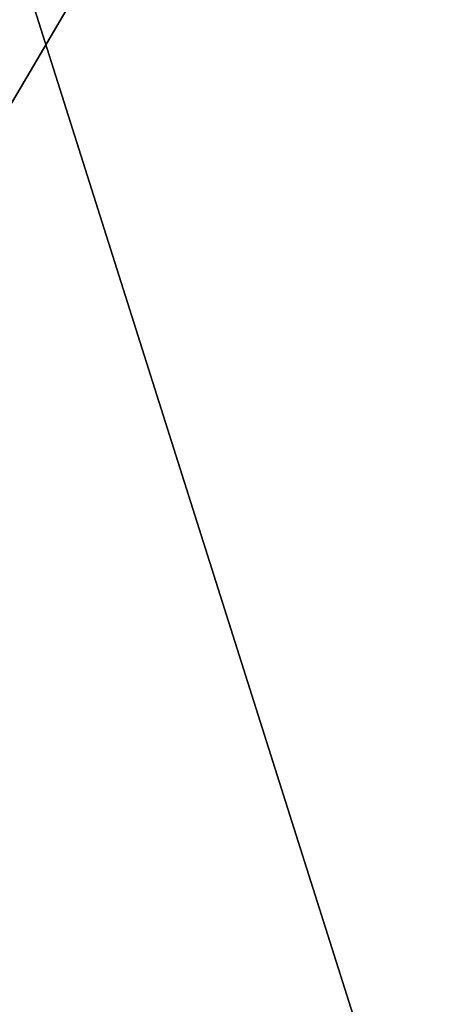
# Model space of a CAD drawing. Header units: millimetres. Extents: x -41 to 11, y -3 to 963.
# Tile 596 of 656: x -24.45 to -16.2, y 587.37 to 606.79. Entities that reach past the tile are written whole.
import ezdxf

# ---------------------------------------------------------------- set-up
doc = ezdxf.new("R2010")
doc.units = ezdxf.units.MM
doc.header["$LTSCALE"] = 65.185185
for name, color, linetype in [('3242', 7, 'CONTINUOUS'), ('3244', 7, 'CONTINUOUS'), ('3305', 7, 'CONTINUOUS'), ('3306', 7, 'CONTINUOUS')]:
    doc.layers.add(name, color=color, linetype=linetype)

msp = doc.modelspace()

# ---------------------------------------------------------------- linework, layer by layer
at = {"layer": '3242', "linetype": 'Continuous'}
for points in [[(9.125, 662.5, -93.5), (9.125, 577.5, -93.5), (-40.875, 662.5, -93.5), (9.125, 662.5, -93.5)], [(9.125, 577.5, -93.5), (-40.875, 577.5, -93.5), (-40.875, 662.5, -93.5), (9.125, 577.5, -93.5)]]:
    msp.add_3dface(points, dxfattribs=at)
at = {"layer": '3244', "linetype": 'Continuous'}
for points in [[(-40.875, 577.5, -8.5), (9.125, 662.5, -8.5), (-40.875, 662.5, -8.5), (-40.875, 577.5, -8.5)], [(9.125, 577.5, -8.5), (9.125, 662.5, -8.5), (-40.875, 577.5, -8.5), (9.125, 577.5, -8.5)]]:
    msp.add_3dface(points, dxfattribs=at)
at = {"layer": '3305', "linetype": 'Continuous'}
for points in [[(-40.875, 659.8, -90.8), (-40.875, 580.2, -90.8), (-15.675, 659.8, -90.8), (-40.875, 659.8, -90.8)], [(-40.875, 580.2, -90.8), (-15.675, 580.2, -90.8), (-15.675, 659.8, -90.8), (-40.875, 580.2, -90.8)]]:
    msp.add_3dface(points, dxfattribs=at)
at = {"layer": '3306', "linetype": 'Continuous'}
for points in [[(-15.675, 580.2, -11.2), (-40.875, 659.8, -11.2), (-15.675, 659.8, -11.2), (-15.675, 580.2, -11.2)], [(-40.875, 580.2, -11.2), (-40.875, 659.8, -11.2), (-15.675, 580.2, -11.2), (-40.875, 580.2, -11.2)]]:
    msp.add_3dface(points, dxfattribs=at)

doc.saveas('drawing.dxf')
